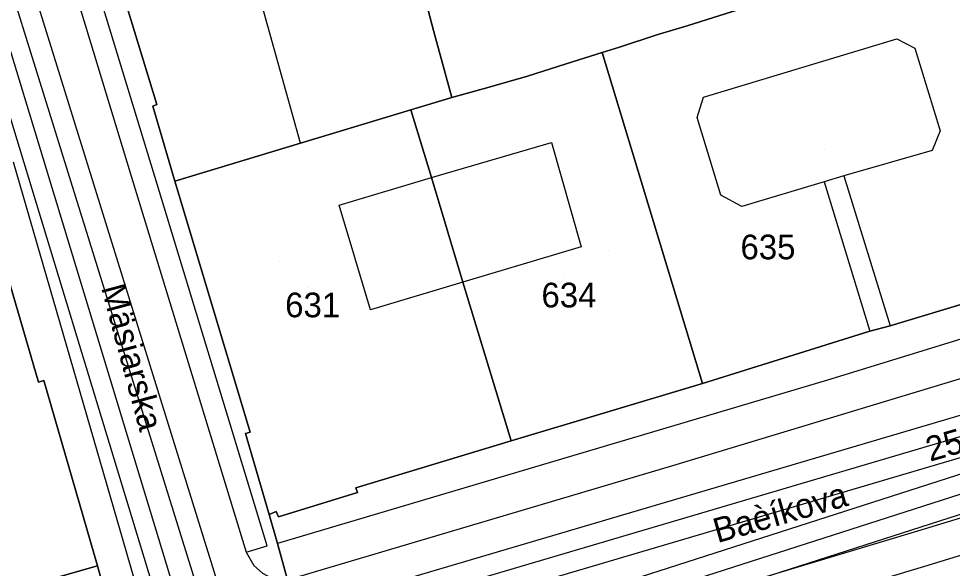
# Model space of a CAD drawing. Extents: x -263423 to -261326, y -1240067 to -1237864.
# Drawn here: x -263117.4 to -263041.6, y -1238935.3 to -1238890.8 of the extents above; entities that cross this region are included whole.
import ezdxf

# ---------------------------------------------------------------- set-up
doc = ezdxf.new("R2010")
doc.units = 0
for name, color, linetype in [('body_kn', 7, 'Continuous'), ('kladpar_druhypozemkov', 7, 'Continuous'), ('kladpar_hranice', 7, 'Continuous'), ('kladpar_parcelnecisla', 7, 'Continuous'), ('kladpar_plochy', 7, 'Continuous'), ('popisy', 7, 'Continuous'), ('tarchy_linie', 7, 'Continuous'), ('zappar_hrandruhpozemk', 7, 'Continuous'), ('znacky', 7, 'Continuous')]:
    doc.layers.add(name, color=color, linetype=linetype)

msp = doc.modelspace()

# ---------------------------------------------------------------- linework, layer by layer
at = {"layer": 'body_kn'}
for p, q in [((-263083.71, -1238891.72), (-263083.71, -1238891.72)), ((-263063.04, -1238891.32), (-263063.04, -1238891.32)), ((-263065.58, -1238892.07), (-263065.58, -1238892.07)), ((-263046.11, -1238892.39), (-263046.11, -1238892.39)), ((-263070.03, -1238893.5), (-263070.03, -1238893.5)), ((-263068.63, -1238893.06), (-263068.63, -1238893.06)), ((-263044.66, -1238893.16), (-263044.66, -1238893.16)), ((-263072.95, -1238894.43), (-263072.95, -1238894.43)), ((-263072.95, -1238894.43), (-263072.95, -1238894.43)), ((-263076.07, -1238895.43), (-263076.07, -1238895.43)), ((-263079.18, -1238896.3), (-263079.18, -1238896.3)), ((-263082.21, -1238897.14), (-263082.21, -1238897.14)), ((-263061.81, -1238897.12), (-263061.81, -1238897.12)), ((-263061.81, -1238897.12), (-263061.81, -1238897.12)), ((-263106.49, -1238897.84), (-263106.49, -1238897.84)), ((-263106.16, -1238897.73), (-263106.16, -1238897.73)), ((-263085.54, -1238898.16), (-263085.54, -1238898.16)), ((-263085.54, -1238898.16), (-263085.54, -1238898.16)), ((-263062.33, -1238898.77), (-263062.33, -1238898.77)), ((-263042.61, -1238899.86), (-263042.61, -1238899.86)), ((-263094.5, -1238900.84), (-263094.5, -1238900.84)), ((-263094.5, -1238900.84), (-263094.5, -1238900.84)), ((-263074.14, -1238900.79), (-263074.14, -1238900.79)), ((-263043.25, -1238901.44), (-263043.25, -1238901.44)), ((-263108.22, -1238903.61), (-263108.22, -1238903.61)), ((-263104.7, -1238903.93), (-263104.7, -1238903.93)), ((-263083.86, -1238903.64), (-263083.86, -1238903.64)), ((-263083.86, -1238903.64), (-263083.86, -1238903.64)), ((-263052.02, -1238903.99), (-263052.02, -1238903.99)), ((-263052.02, -1238903.99), (-263052.02, -1238903.99)), ((-263050.43, -1238903.49), (-263050.43, -1238903.49)), ((-263050.43, -1238903.49), (-263050.43, -1238903.49)), ((-263106.13, -1238904.19), (-263106.13, -1238904.19)), ((-263060.4, -1238905.08), (-263060.4, -1238905.08)), ((-263091.36, -1238905.88), (-263091.36, -1238905.88)), ((-263058.7, -1238905.98), (-263058.7, -1238905.98)), ((-263071.72, -1238909.26), (-263071.72, -1238909.26)), ((-263081.32, -1238912.12), (-263081.32, -1238912.12)), ((-263081.32, -1238912.12), (-263081.32, -1238912.12)), ((-263088.82, -1238914.36), (-263088.82, -1238914.36)), ((-263048.3, -1238916.1), (-263048.3, -1238916.1)), ((-263046.65, -1238915.66), (-263046.65, -1238915.66)), ((-263115.75, -1238920.22), (-263115.75, -1238920.22)), ((-263115.31, -1238920.09), (-263115.31, -1238920.09)), ((-263061.9, -1238920.33), (-263061.9, -1238920.33)), ((-263051.75, -1238920.08), (-263051.75, -1238920.08)), ((-263098.97, -1238924.4), (-263098.97, -1238924.4)), ((-263098.59, -1238924.28), (-263098.59, -1238924.28)), ((-263077.41, -1238924.99), (-263077.41, -1238924.99)), ((-263064.29, -1238926.99), (-263064.29, -1238926.99)), ((-263090, -1238928.79), (-263090, -1238928.79)), ((-263089.87, -1238929.17), (-263089.87, -1238929.17)), ((-263097.05, -1238930.97), (-263097.05, -1238930.97)), ((-263096.48, -1238930.71), (-263096.48, -1238930.71)), ((-263096.29, -1238931.16), (-263096.29, -1238931.16)), ((-263044.41, -1238932.28), (-263044.41, -1238932.28)), ((-263097.19, -1238933.51), (-263097.19, -1238933.51)), ((-263096.37, -1238933.32), (-263096.37, -1238933.32)), ((-263098.91, -1238934.01), (-263098.91, -1238934.01)), ((-263110.97, -1238935.13), (-263110.97, -1238935.13)), ((-263098.28, -1238935.09), (-263098.28, -1238935.09)), ((-263043.86, -1238935.14), (-263043.86, -1238935.14)), ((-263043.86, -1238935.14), (-263043.86, -1238935.14))]:
    msp.add_line(p, q, dxfattribs=at)
at = {"layer": 'kladpar_druhypozemkov'}
for p, q in [((-263042.13, -1238906.49), (-263042.13, -1238906.49)), ((-263056.85, -1238908.27), (-263056.85, -1238908.27)), ((-263073.05, -1238911.77), (-263073.05, -1238911.77)), ((-263093.95, -1238912.57), (-263093.95, -1238912.57))]:
    msp.add_line(p, q, dxfattribs=at)
at = {"layer": 'kladpar_hranice'}
for points in [[(-263095.68, -1238872.56), (-263095.78, -1238872.25), (-263089.34, -1238870.33), (-263089.26, -1238870.6), (-263086.53, -1238881.02), (-263083.71, -1238891.72), (-263082.21, -1238897.14), (-263085.54, -1238898.16), (-263094.5, -1238900.84), (-263104.7, -1238903.93), (-263106.49, -1238897.84), (-263106.16, -1238897.73), (-263110.36, -1238883.92), (-263110.55, -1238883.99), (-263112.63, -1238877.69), (-263112.42, -1238877.2), (-263106.01, -1238875.28), (-263105.89, -1238875.67), (-263095.68, -1238872.56)], [(-263123.96, -1238880.64), (-263115.95, -1238878.17), (-263114.21, -1238877.65), (-263112.42, -1238877.2), (-263112.63, -1238877.69), (-263110.55, -1238883.99), (-263110.36, -1238883.92), (-263106.16, -1238897.73), (-263106.49, -1238897.84), (-263104.7, -1238903.93), (-263098.59, -1238924.28), (-263098.97, -1238924.4), (-263097.05, -1238930.97), (-263096.37, -1238933.32), (-263095.56, -1238936.25)], [(-263059.54, -1238890.2), (-263063.04, -1238891.32), (-263065.58, -1238892.07), (-263068.63, -1238893.06), (-263070.03, -1238893.5), (-263072.95, -1238894.43), (-263076.07, -1238895.43), (-263079.18, -1238896.3), (-263082.21, -1238897.14), (-263083.71, -1238891.72), (-263086.53, -1238881.02)], [(-263041.11, -1238884.6), (-263039.06, -1238891.29), (-263038.56, -1238892.95), (-263032.86, -1238911.5), (-263046.65, -1238915.66), (-263048.3, -1238916.1), (-263061.9, -1238920.33), (-263070.03, -1238893.5), (-263068.63, -1238893.06), (-263065.58, -1238892.07), (-263063.04, -1238891.32), (-263059.54, -1238890.2), (-263055.6, -1238889.02), (-263041.11, -1238884.6)], [(-263124.65, -1238888.2), (-263120.2, -1238903.21), (-263120.71, -1238903.33), (-263115.75, -1238920.22), (-263115.31, -1238920.09), (-263110.97, -1238935.13), (-263123.89, -1238938.79), (-263124.9, -1238935.47), (-263128.36, -1238924.1), (-263127.91, -1238923.91), (-263130.11, -1238916.55), (-263130.88, -1238916.8), (-263131.51, -1238914.89), (-263130.68, -1238914.58), (-263132.94, -1238906.96), (-263133.39, -1238907.15), (-263136.78, -1238895.21), (-263137.79, -1238892.23), (-263135.82, -1238891.66), (-263124.65, -1238888.2)], [(-263072.95, -1238894.43), (-263070.03, -1238893.5), (-263061.9, -1238920.33), (-263077.41, -1238924.99), (-263081.32, -1238912.12), (-263083.86, -1238903.64), (-263085.54, -1238898.16), (-263082.21, -1238897.14), (-263079.18, -1238896.3), (-263076.07, -1238895.43), (-263072.95, -1238894.43)], [(-263085.54, -1238898.16), (-263083.86, -1238903.64), (-263081.32, -1238912.12), (-263077.41, -1238924.99), (-263090, -1238928.79), (-263089.87, -1238929.17), (-263096.29, -1238931.16), (-263096.48, -1238930.71), (-263097.05, -1238930.97), (-263098.97, -1238924.4), (-263098.59, -1238924.28), (-263104.7, -1238903.93), (-263094.5, -1238900.84), (-263085.54, -1238898.16)], [(-263065.55, -1239097.1), (-263065.93, -1239094.5), (-263066.49, -1239090.66), (-263067.28, -1239089.06), (-263068.36, -1239086.49), (-263074.16, -1239073.15), (-263075.85, -1239069.05), (-263076.5, -1239066.81), (-263104.84, -1238957.88), (-263106.02, -1238953.8), (-263106.7, -1238950.93), (-263109.61, -1238940.23), (-263110.35, -1238937.36), (-263110.97, -1238935.13), (-263115.31, -1238920.09), (-263115.75, -1238920.22), (-263120.71, -1238903.33)], [(-263095.56, -1238936.25), (-263096.37, -1238933.32), (-263097.05, -1238930.97), (-263096.48, -1238930.71), (-263096.29, -1238931.16), (-263089.87, -1238929.17), (-263090, -1238928.79), (-263077.41, -1238924.99), (-263061.9, -1238920.33), (-263048.3, -1238916.1), (-263046.65, -1238915.66), (-263032.86, -1238911.5)], [(-263123.89, -1238938.79), (-263110.97, -1238935.13), (-263110.35, -1238937.36), (-263109.61, -1238940.23), (-263106.7, -1238950.93), (-263106.02, -1238953.8), (-263104.84, -1238957.88), (-263121.31, -1238962.6)]]:
    msp.add_lwpolyline(points, dxfattribs=at)
at = {"layer": 'kladpar_plochy'}
for points in [[(-263081, -1238868.19), (-263080.54, -1238869.91), (-263079.08, -1238869.54), (-263077, -1238877.54), (-263074.61, -1238876.86), (-263069.8, -1238875.48), (-263069.5, -1238876.51), (-263063.93, -1238874.86), (-263063.82, -1238875.23), (-263062.76, -1238878.92), (-263062.08, -1238881.53), (-263059.54, -1238890.2), (-263063.04, -1238891.32), (-263065.58, -1238892.07), (-263068.63, -1238893.06), (-263070.03, -1238893.5), (-263072.95, -1238894.43), (-263076.07, -1238895.43), (-263079.18, -1238896.3), (-263082.21, -1238897.14), (-263083.71, -1238891.72), (-263086.53, -1238881.02), (-263089.26, -1238870.6), (-263085.56, -1238869.52)], [(-263095.68, -1238872.56), (-263095.78, -1238872.25), (-263089.34, -1238870.33), (-263089.26, -1238870.6), (-263086.53, -1238881.02), (-263083.71, -1238891.72), (-263082.21, -1238897.14), (-263085.54, -1238898.16), (-263094.5, -1238900.84), (-263104.7, -1238903.93), (-263106.49, -1238897.84), (-263106.16, -1238897.73), (-263110.36, -1238883.92), (-263110.55, -1238883.99), (-263112.63, -1238877.69), (-263112.42, -1238877.2), (-263106.01, -1238875.28), (-263105.89, -1238875.67)], [(-263041.11, -1238884.6), (-263039.06, -1238891.29), (-263038.56, -1238892.95), (-263032.86, -1238911.5), (-263046.65, -1238915.66), (-263048.3, -1238916.1), (-263061.9, -1238920.33), (-263070.03, -1238893.5), (-263068.63, -1238893.06), (-263065.58, -1238892.07), (-263063.04, -1238891.32), (-263059.54, -1238890.2), (-263055.6, -1238889.02)], [(-263124.65, -1238888.2), (-263120.2, -1238903.21), (-263120.71, -1238903.33), (-263115.75, -1238920.22), (-263115.31, -1238920.09), (-263110.97, -1238935.13), (-263123.89, -1238938.79), (-263124.9, -1238935.47), (-263128.36, -1238924.1), (-263127.91, -1238923.91), (-263130.11, -1238916.55), (-263130.88, -1238916.8), (-263131.51, -1238914.89), (-263130.68, -1238914.58), (-263132.94, -1238906.96), (-263133.39, -1238907.15), (-263136.78, -1238895.21), (-263137.79, -1238892.23), (-263135.82, -1238891.66)], [(-263072.95, -1238894.43), (-263070.03, -1238893.5), (-263061.9, -1238920.33), (-263077.41, -1238924.99), (-263081.32, -1238912.12), (-263083.86, -1238903.64), (-263085.54, -1238898.16), (-263082.21, -1238897.14), (-263079.18, -1238896.3), (-263076.07, -1238895.43)], [(-263085.54, -1238898.16), (-263083.86, -1238903.64), (-263081.32, -1238912.12), (-263077.41, -1238924.99), (-263090, -1238928.79), (-263089.87, -1238929.17), (-263096.29, -1238931.16), (-263096.48, -1238930.71), (-263097.05, -1238930.97), (-263098.97, -1238924.4), (-263098.59, -1238924.28), (-263104.7, -1238903.93), (-263094.5, -1238900.84)]]:
    msp.add_lwpolyline(points, close=True, dxfattribs=at)
for points in [[(-263123.96, -1238880.64), (-263115.95, -1238878.17), (-263114.21, -1238877.65), (-263112.42, -1238877.2), (-263112.63, -1238877.69), (-263110.55, -1238883.99), (-263110.36, -1238883.92), (-263106.16, -1238897.73), (-263106.49, -1238897.84), (-263104.7, -1238903.93), (-263098.59, -1238924.28), (-263098.97, -1238924.4), (-263097.05, -1238930.97), (-263096.37, -1238933.32), (-263095.56, -1238936.25)], [(-263095.56, -1238936.25), (-263096.37, -1238933.32), (-263097.05, -1238930.97), (-263096.48, -1238930.71), (-263096.29, -1238931.16), (-263089.87, -1238929.17), (-263090, -1238928.79), (-263077.41, -1238924.99), (-263061.9, -1238920.33), (-263048.3, -1238916.1), (-263046.65, -1238915.66), (-263032.86, -1238911.5), (-263029.43, -1238910.46), (-263028.35, -1238910.11), (-263026.5, -1238909.51), (-262995.1, -1238899.99), (-262994.29, -1238902.41), (-262993.36, -1238905.28), (-262989.75, -1238915.67), (-262988.76, -1238918.41), (-262988.32, -1238919.69), (-263031.11, -1238934.15), (-263034.54, -1238935.33)], [(-263065.55, -1239097.1), (-263065.93, -1239094.5), (-263066.49, -1239090.66), (-263067.28, -1239089.06), (-263068.36, -1239086.49), (-263074.16, -1239073.15), (-263075.85, -1239069.05), (-263076.5, -1239066.81), (-263104.84, -1238957.88), (-263106.02, -1238953.8), (-263106.7, -1238950.93), (-263109.61, -1238940.23), (-263110.35, -1238937.36), (-263110.97, -1238935.13), (-263115.31, -1238920.09), (-263115.75, -1238920.22), (-263120.71, -1238903.33)], [(-263123.89, -1238938.79), (-263110.97, -1238935.13), (-263110.35, -1238937.36), (-263109.61, -1238940.23), (-263106.7, -1238950.93), (-263106.02, -1238953.8), (-263104.84, -1238957.88), (-263121.31, -1238962.6)]]:
    msp.add_lwpolyline(points, dxfattribs=at)
at = {"layer": 'tarchy_linie'}
msp.add_line((-263101.18, -1238942.4), (-262987.31, -1238908.79), dxfattribs=at)
for points in [[(-263120.72, -1238873.93), (-263069.42, -1238858.68), (-263068.76, -1238860.21), (-263068.1, -1238861.73), (-263119.74, -1238877.08), (-263100.04, -1238940.34), (-262987.84, -1238907.23), (-262987.31, -1238908.79), (-262986.78, -1238910.36), (-263099.14, -1238943.52), (-263098.47, -1238946.16), (-263018.69, -1238920.54), (-262986.12, -1238912.27), (-262985.62, -1238913.74), (-262985.11, -1238915.22), (-263017.83, -1238923.52), (-263097.69, -1238949.17), (-263073.86, -1239041.98), (-263065.84, -1239071.22), (-263067.5, -1239071.59), (-263069.44, -1239072.02), (-263070.92, -1239072.49), (-263102.32, -1238950.61), (-263205.44, -1238980.66)], [(-263124.34, -1238868), (-263101.18, -1238942.4), (-263075.5, -1239042.41), (-263067.5, -1239071.59)], [(-263123.22, -1238876.39), (-263101.22, -1238948.67), (-263069.44, -1239072.02)], [(-263154.44, -1238956.96), (-263104.93, -1238941.82), (-263124.23, -1238878.41)], [(-262985.62, -1238913.74), (-263018.26, -1238922.03), (-263101.22, -1238948.67), (-263205.9, -1238979.18), (-263253.45, -1238989.66)]]:
    msp.add_lwpolyline(points, dxfattribs=at)
at = {"layer": 'zappar_hrandruhpozemk'}
for p, q in [((-263106.13, -1238904.19), (-263114.21, -1238877.65)), ((-263115.95, -1238878.17), (-263108.22, -1238903.61)), ((-263094.5, -1238900.84), (-263099.08, -1238884.4)), ((-263061.81, -1238897.12), (-263046.11, -1238892.39)), ((-263083.86, -1238903.64), (-263074.14, -1238900.79)), ((-263074.14, -1238900.79), (-263071.72, -1238909.26)), ((-263107.75, -1238937), (-263117.79, -1238902.4)), ((-262994.29, -1238902.41), (-263051.75, -1238920.08)), ((-263108.22, -1238903.61), (-263098.91, -1238934.01)), ((-263091.36, -1238905.88), (-263083.86, -1238903.64)), ((-263052.02, -1238903.99), (-263048.3, -1238916.1)), ((-263050.43, -1238903.49), (-263046.65, -1238915.66)), ((-263097.19, -1238933.51), (-263106.13, -1238904.19)), ((-263088.82, -1238914.36), (-263091.36, -1238905.88)), ((-263071.72, -1238909.26), (-263081.32, -1238912.12)), ((-263081.32, -1238912.12), (-263088.82, -1238914.36)), ((-263064.29, -1238926.99), (-263029.53, -1238916.48)), ((-263044.41, -1238932.28), (-263002.27, -1238919.59)), ((-263051.75, -1238920.08), (-263096.37, -1238933.32)), ((-263043.86, -1238935.14), (-263005.98, -1238923.76)), ((-263095.56, -1238936.25), (-263064.29, -1238926.99)), ((-263098.91, -1238934.01), (-263097.19, -1238933.51)), ((-263091.91, -1238949.57), (-263043.86, -1238935.14))]:
    msp.add_line(p, q, dxfattribs=at)
for points in [[(-263046.11, -1238892.39), (-263044.66, -1238893.16), (-263042.61, -1238899.86), (-263043.25, -1238901.44), (-263050.43, -1238903.49), (-263052.02, -1238903.99), (-263058.7, -1238905.98), (-263060.4, -1238905.08), (-263062.33, -1238898.77), (-263061.81, -1238897.12)], [(-263092.66, -1238946.89), (-263074.16, -1238941.23), (-263044.41, -1238932.28)], [(-263098.91, -1238934.01), (-263098.28, -1238935.09), (-263097.59, -1238935.73), (-263096.58, -1238936.25), (-263095.56, -1238936.25)]]:
    msp.add_lwpolyline(points, dxfattribs=at)
at = {"layer": 'znacky'}
for p, q in [((-263051.96, -1238901.39), (-263051.96, -1238901.39)), ((-263069.54, -1238909.58), (-263069.54, -1238909.58)), ((-263096.21, -1238910.44), (-263096.21, -1238910.44))]:
    msp.add_line(p, q, dxfattribs=at)

# ---------------------------------------------------------------- texts
at = {"layer": 'kladpar_parcelnecisla'}
for s, p in [('635', (-263058.807, -1238910.27)), ('634', (-263074.951, -1238914.17)), ('631', (-263095.742, -1238914.97))]:
    msp.add_text(s, height=2, dxfattribs=at).set_placement(p)
msp.add_text('2553', height=2, rotation=16, dxfattribs=at).set_placement((-263043.432, -1238926.691))
at = {"layer": 'popisy'}
for s, rotation, p in [('Mäsiarska', 285, (-263110.681, -1238912.563)), ('Baèíkova', 16, (-263060.674, -1238933.291))]:
    msp.add_text(s, height=2, rotation=rotation, dxfattribs=at).set_placement(p)

doc.saveas('drawing.dxf')
